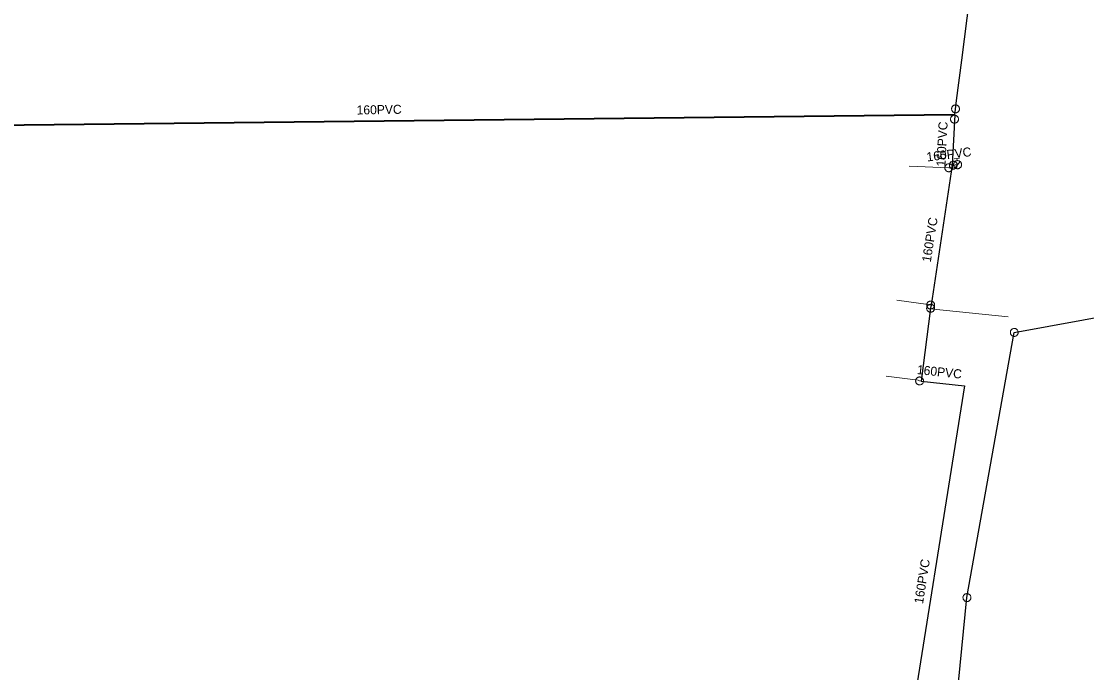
# Model space of a CAD drawing. Extents: x -741806 to -738704, y -1059275 to -1055387.
# Drawn here: x -740279.9 to -740162, y -1056547.9 to -1056475.8 of the extents above; entities that cross this region are included whole.
import ezdxf

# ---------------------------------------------------------------- set-up
doc = ezdxf.new("R2010")
doc.units = 0
doc.header["$LTSCALE"] = 0.4
for name, color, linetype, lineweight in [('2', 7, 'Continuous', 25), ('21', 7, 'Continuous', 13), ('3', 7, 'Continuous', 13), ('50', 7, 'Continuous', 13), ('51', 7, 'Continuous', 13), ('52', 7, 'Continuous', 25)]:
    doc.layers.add(name, color=color, linetype=linetype, lineweight=lineweight)
doc.layers.add('53', color=7, linetype='Continuous')

msp = doc.modelspace()

# ---------------------------------------------------------------- linework, layer by layer
at = {"layer": '2'}
msp.add_lwpolyline([(-740177.42, -1056561.79), (-740175.219, -1056539.58), (-740169.98, -1056510.23), (-740124.77, -1056501.96)], dxfattribs=at)
at = {"layer": '21'}
for points in [[(-740176.889, -1056492.027), (-740177.228, -1056492.012), (-740181.607, -1056491.842)], [(-740179.184, -1056507.212), (-740179.23, -1056507.2), (-740179.495, -1056507.125), (-740182.991, -1056506.642)], [(-740179.238, -1056507.554), (-740178.908, -1056507.645), (-740170.646, -1056508.51)], [(-740180.278, -1056515.625), (-740180.46, -1056515.6), (-740180.625, -1056515.504), (-740184.166, -1056515.08)]]:
    msp.add_lwpolyline(points, dxfattribs=at)
at = {"layer": '3'}
for points in [[(-740169.902, -1056509.798), (-740169.947, -1056509.793), (-740169.992, -1056509.792), (-740170.039, -1056509.796), (-740170.083, -1056509.805), (-740170.127, -1056509.818), (-740170.17, -1056509.836), (-740170.209, -1056509.858), (-740170.247, -1056509.884), (-740170.281, -1056509.915), (-740170.313, -1056509.948), (-740170.341, -1056509.984), (-740170.365, -1056510.024), (-740170.383, -1056510.065), (-740170.399, -1056510.108), (-740170.409, -1056510.153), (-740170.415, -1056510.198), (-740170.415, -1056510.244), (-740170.412, -1056510.289), (-740170.403, -1056510.335), (-740170.39, -1056510.379), (-740170.372, -1056510.421), (-740170.35, -1056510.46), (-740170.324, -1056510.498), (-740170.294, -1056510.533), (-740170.26, -1056510.564), (-740170.223, -1056510.591), (-740170.185, -1056510.615), (-740170.143, -1056510.635), (-740170.1, -1056510.65), (-740170.055, -1056510.66), (-740170.01, -1056510.666), (-740169.965, -1056510.667), (-740169.918, -1056510.663), (-740169.873, -1056510.654), (-740169.83, -1056510.641), (-740169.787, -1056510.623), (-740169.748, -1056510.601), (-740169.709, -1056510.574), (-740169.676, -1056510.545), (-740169.644, -1056510.512), (-740169.617, -1056510.475), (-740169.592, -1056510.436), (-740169.573, -1056510.395), (-740169.558, -1056510.352), (-740169.548, -1056510.307), (-740169.542, -1056510.261), (-740169.541, -1056510.215), (-740169.545, -1056510.17), (-740169.554, -1056510.125), (-740169.567, -1056510.081), (-740169.585, -1056510.039), (-740169.607, -1056509.998), (-740169.633, -1056509.961), (-740169.663, -1056509.926), (-740169.697, -1056509.895), (-740169.733, -1056509.867), (-740169.772, -1056509.844), (-740169.814, -1056509.824), (-740169.857, -1056509.809), (-740169.901, -1056509.799)], [(-740175.174, -1056539.144), (-740175.219, -1056539.142), (-740175.264, -1056539.145), (-740175.31, -1056539.152), (-740175.354, -1056539.164), (-740175.396, -1056539.18), (-740175.438, -1056539.201), (-740175.476, -1056539.227), (-740175.512, -1056539.255), (-740175.543, -1056539.288), (-740175.572, -1056539.323), (-740175.597, -1056539.362), (-740175.618, -1056539.403), (-740175.634, -1056539.446), (-740175.646, -1056539.49), (-740175.653, -1056539.535), (-740175.655, -1056539.581), (-740175.652, -1056539.627), (-740175.646, -1056539.672), (-740175.633, -1056539.716), (-740175.616, -1056539.759), (-740175.595, -1056539.799), (-740175.571, -1056539.837), (-740175.541, -1056539.873), (-740175.51, -1056539.906), (-740175.473, -1056539.935), (-740175.435, -1056539.959), (-740175.394, -1056539.98), (-740175.351, -1056539.996), (-740175.307, -1056540.008), (-740175.261, -1056540.014), (-740175.216, -1056540.017), (-740175.171, -1056540.015), (-740175.125, -1056540.007), (-740175.08, -1056539.995), (-740175.039, -1056539.979), (-740174.997, -1056539.958), (-740174.959, -1056539.933), (-740174.923, -1056539.903), (-740174.892, -1056539.871), (-740174.863, -1056539.836), (-740174.838, -1056539.797), (-740174.817, -1056539.756), (-740174.8, -1056539.714), (-740174.789, -1056539.669), (-740174.782, -1056539.624), (-740174.78, -1056539.578), (-740174.782, -1056539.532), (-740174.789, -1056539.487), (-740174.802, -1056539.443), (-740174.819, -1056539.4), (-740174.84, -1056539.36), (-740174.864, -1056539.321), (-740174.894, -1056539.286), (-740174.925, -1056539.254), (-740174.962, -1056539.225), (-740175, -1056539.2), (-740175.041, -1056539.179), (-740175.084, -1056539.163), (-740175.128, -1056539.151), (-740175.173, -1056539.144)]]:
    msp.add_lwpolyline(points, dxfattribs=at)
at = {"layer": '50'}
for p, q in [((-740176.637, -1056491.006), (-740176.331, -1056490.97)), ((-740176.026, -1056490.934), (-740176.331, -1056490.97)), ((-740176.302, -1056491.219), (-740176.331, -1056490.97)), ((-740176.249, -1056491.663), (-740175.972, -1056491.316)), ((-740176.249, -1056491.663), (-740176.527, -1056492.015))]:
    msp.add_line(p, q, dxfattribs=at)
msp.add_lwpolyline([(-740175.808, -1056491.615), (-740175.816, -1056491.567), (-740175.827, -1056491.522), (-740175.845, -1056491.478), (-740175.867, -1056491.437), (-740175.89, -1056491.399), (-740175.922, -1056491.362), (-740175.955, -1056491.33), (-740175.992, -1056491.3), (-740176.03, -1056491.274), (-740176.072, -1056491.255), (-740176.116, -1056491.238), (-740176.161, -1056491.224), (-740176.207, -1056491.219), (-740176.254, -1056491.217), (-740176.3, -1056491.219), (-740176.345, -1056491.227), (-740176.389, -1056491.237), (-740176.434, -1056491.256), (-740176.475, -1056491.278), (-740176.516, -1056491.304), (-740176.55, -1056491.333), (-740176.584, -1056491.366), (-740176.613, -1056491.403), (-740176.638, -1056491.441), (-740176.66, -1056491.484), (-740176.677, -1056491.527), (-740176.688, -1056491.571), (-740176.696, -1056491.619), (-740176.696, -1056491.665), (-740176.696, -1056491.711), (-740176.688, -1056491.759), (-740176.675, -1056491.803), (-740176.659, -1056491.845), (-740176.637, -1056491.889), (-740176.611, -1056491.927), (-740176.582, -1056491.964), (-740176.548, -1056491.995), (-740176.512, -1056492.026), (-740176.471, -1056492.051), (-740176.431, -1056492.071), (-740176.385, -1056492.088), (-740176.341, -1056492.099), (-740176.297, -1056492.108), (-740176.247, -1056492.11), (-740176.201, -1056492.107), (-740176.156, -1056492.099), (-740176.111, -1056492.086), (-740176.066, -1056492.069), (-740176.026, -1056492.049), (-740175.985, -1056492.022), (-740175.95, -1056491.993), (-740175.916, -1056491.959), (-740175.888, -1056491.924), (-740175.862, -1056491.885), (-740175.843, -1056491.842), (-740175.824, -1056491.799), (-740175.812, -1056491.754), (-740175.808, -1056491.708), (-740175.805, -1056491.661)], close=True, dxfattribs=at)
at = {"layer": '51'}
for points in [[(-740176.039, -1056485.489), (-740176.041, -1056485.444), (-740176.048, -1056485.399), (-740176.06, -1056485.354), (-740176.076, -1056485.312), (-740176.097, -1056485.271), (-740176.122, -1056485.232), (-740176.151, -1056485.197), (-740176.183, -1056485.164), (-740176.219, -1056485.136), (-740176.257, -1056485.111), (-740176.298, -1056485.09), (-740176.341, -1056485.073), (-740176.385, -1056485.061), (-740176.43, -1056485.054), (-740176.476, -1056485.052), (-740176.522, -1056485.054), (-740176.567, -1056485.061), (-740176.611, -1056485.073), (-740176.654, -1056485.09), (-740176.695, -1056485.111), (-740176.733, -1056485.136), (-740176.769, -1056485.164), (-740176.801, -1056485.197), (-740176.83, -1056485.232), (-740176.855, -1056485.271), (-740176.876, -1056485.312), (-740176.892, -1056485.354), (-740176.904, -1056485.399), (-740176.911, -1056485.444), (-740176.914, -1056485.49), (-740176.911, -1056485.535), (-740176.904, -1056485.58), (-740176.892, -1056485.625), (-740176.876, -1056485.667), (-740176.855, -1056485.708), (-740176.83, -1056485.747), (-740176.801, -1056485.782), (-740176.769, -1056485.815), (-740176.733, -1056485.843), (-740176.695, -1056485.868), (-740176.654, -1056485.889), (-740176.611, -1056485.906), (-740176.567, -1056485.917), (-740176.522, -1056485.925), (-740176.476, -1056485.927), (-740176.43, -1056485.925), (-740176.385, -1056485.917), (-740176.341, -1056485.906), (-740176.298, -1056485.889), (-740176.257, -1056485.868), (-740176.219, -1056485.843), (-740176.183, -1056485.815), (-740176.151, -1056485.782), (-740176.122, -1056485.747), (-740176.097, -1056485.708), (-740176.076, -1056485.667), (-740176.06, -1056485.625), (-740176.048, -1056485.58), (-740176.041, -1056485.535), (-740176.039, -1056485.49)], [(-740176.159, -1056486.629), (-740176.161, -1056486.584), (-740176.168, -1056486.539), (-740176.18, -1056486.494), (-740176.196, -1056486.452), (-740176.217, -1056486.411), (-740176.242, -1056486.372), (-740176.271, -1056486.337), (-740176.303, -1056486.304), (-740176.339, -1056486.276), (-740176.377, -1056486.251), (-740176.418, -1056486.23), (-740176.461, -1056486.213), (-740176.505, -1056486.201), (-740176.55, -1056486.194), (-740176.596, -1056486.192), (-740176.642, -1056486.194), (-740176.687, -1056486.201), (-740176.731, -1056486.213), (-740176.774, -1056486.23), (-740176.815, -1056486.251), (-740176.853, -1056486.276), (-740176.889, -1056486.304), (-740176.921, -1056486.337), (-740176.95, -1056486.372), (-740176.975, -1056486.411), (-740176.996, -1056486.452), (-740177.012, -1056486.494), (-740177.024, -1056486.539), (-740177.031, -1056486.584), (-740177.034, -1056486.63), (-740177.031, -1056486.675), (-740177.024, -1056486.72), (-740177.012, -1056486.765), (-740176.996, -1056486.807), (-740176.975, -1056486.848), (-740176.95, -1056486.887), (-740176.921, -1056486.922), (-740176.889, -1056486.955), (-740176.853, -1056486.983), (-740176.815, -1056487.008), (-740176.774, -1056487.029), (-740176.731, -1056487.046), (-740176.687, -1056487.057), (-740176.642, -1056487.065), (-740176.596, -1056487.067), (-740176.55, -1056487.065), (-740176.505, -1056487.057), (-740176.461, -1056487.046), (-740176.418, -1056487.029), (-740176.377, -1056487.008), (-740176.339, -1056486.983), (-740176.303, -1056486.955), (-740176.271, -1056486.922), (-740176.242, -1056486.887), (-740176.217, -1056486.848), (-740176.196, -1056486.807), (-740176.18, -1056486.765), (-740176.168, -1056486.72), (-740176.161, -1056486.675), (-740176.159, -1056486.63)], [(-740176.287, -1056491.664), (-740176.295, -1056491.62), (-740176.307, -1056491.576), (-740176.324, -1056491.532), (-740176.345, -1056491.493), (-740176.37, -1056491.454), (-740176.4, -1056491.419), (-740176.433, -1056491.387), (-740176.468, -1056491.358), (-740176.507, -1056491.334), (-740176.548, -1056491.314), (-740176.591, -1056491.298), (-740176.636, -1056491.286), (-740176.681, -1056491.279), (-740176.726, -1056491.278), (-740176.772, -1056491.281), (-740176.818, -1056491.288), (-740176.862, -1056491.301), (-740176.904, -1056491.318), (-740176.945, -1056491.339), (-740176.983, -1056491.365), (-740177.018, -1056491.394), (-740177.05, -1056491.426), (-740177.078, -1056491.463), (-740177.103, -1056491.501), (-740177.123, -1056491.543), (-740177.139, -1056491.586), (-740177.15, -1056491.629), (-740177.157, -1056491.675), (-740177.159, -1056491.721), (-740177.156, -1056491.767), (-740177.148, -1056491.811), (-740177.136, -1056491.855), (-740177.119, -1056491.899), (-740177.098, -1056491.938), (-740177.072, -1056491.977), (-740177.043, -1056492.012), (-740177.01, -1056492.044), (-740176.974, -1056492.073), (-740176.935, -1056492.097), (-740176.895, -1056492.117), (-740176.852, -1056492.133), (-740176.807, -1056492.145), (-740176.762, -1056492.151), (-740176.716, -1056492.153), (-740176.67, -1056492.15), (-740176.625, -1056492.143), (-740176.581, -1056492.129), (-740176.539, -1056492.113), (-740176.498, -1056492.092), (-740176.46, -1056492.066), (-740176.425, -1056492.037), (-740176.392, -1056492.005), (-740176.365, -1056491.968), (-740176.34, -1056491.93), (-740176.32, -1056491.888), (-740176.303, -1056491.845), (-740176.292, -1056491.802), (-740176.286, -1056491.756), (-740176.284, -1056491.71), (-740176.287, -1056491.665)], [(-740177.664, -1056491.991), (-740177.664, -1056492.036), (-740177.659, -1056492.081), (-740177.649, -1056492.127), (-740177.635, -1056492.17), (-740177.616, -1056492.212), (-740177.593, -1056492.252), (-740177.565, -1056492.288), (-740177.535, -1056492.322), (-740177.5, -1056492.352), (-740177.463, -1056492.379), (-740177.423, -1056492.401), (-740177.381, -1056492.42), (-740177.338, -1056492.434), (-740177.293, -1056492.443), (-740177.247, -1056492.448), (-740177.201, -1056492.448), (-740177.156, -1056492.443), (-740177.112, -1056492.433), (-740177.068, -1056492.418), (-740177.026, -1056492.399), (-740176.987, -1056492.375), (-740176.95, -1056492.349), (-740176.916, -1056492.318), (-740176.886, -1056492.284), (-740176.859, -1056492.246), (-740176.836, -1056492.206), (-740176.818, -1056492.165), (-740176.804, -1056492.12), (-740176.795, -1056492.076), (-740176.79, -1056492.03), (-740176.791, -1056491.985), (-740176.796, -1056491.94), (-740176.806, -1056491.894), (-740176.82, -1056491.851), (-740176.839, -1056491.809), (-740176.862, -1056491.769), (-740176.889, -1056491.733), (-740176.92, -1056491.699), (-740176.955, -1056491.669), (-740176.991, -1056491.642), (-740177.031, -1056491.62), (-740177.074, -1056491.601), (-740177.117, -1056491.588), (-740177.162, -1056491.578), (-740177.208, -1056491.573), (-740177.254, -1056491.573), (-740177.299, -1056491.579), (-740177.343, -1056491.588), (-740177.387, -1056491.603), (-740177.429, -1056491.622), (-740177.468, -1056491.646), (-740177.505, -1056491.672), (-740177.539, -1056491.703), (-740177.569, -1056491.737), (-740177.596, -1056491.775), (-740177.619, -1056491.815), (-740177.637, -1056491.856), (-740177.651, -1056491.901), (-740177.66, -1056491.945), (-740177.664, -1056491.99)], [(-740178.816, -1056507.669), (-740178.806, -1056507.625), (-740178.801, -1056507.58), (-740178.801, -1056507.533), (-740178.805, -1056507.488), (-740178.815, -1056507.443), (-740178.828, -1056507.399), (-740178.847, -1056507.358), (-740178.869, -1056507.318), (-740178.897, -1056507.281), (-740178.927, -1056507.247), (-740178.961, -1056507.216), (-740178.998, -1056507.188), (-740179.037, -1056507.165), (-740179.079, -1056507.146), (-740179.123, -1056507.132), (-740179.168, -1056507.122), (-740179.213, -1056507.117), (-740179.258, -1056507.117), (-740179.304, -1056507.122), (-740179.349, -1056507.132), (-740179.393, -1056507.146), (-740179.435, -1056507.163), (-740179.474, -1056507.187), (-740179.512, -1056507.213), (-740179.546, -1056507.244), (-740179.577, -1056507.278), (-740179.603, -1056507.314), (-740179.627, -1056507.355), (-740179.645, -1056507.396), (-740179.66, -1056507.44), (-740179.669, -1056507.484), (-740179.674, -1056507.529), (-740179.675, -1056507.576), (-740179.67, -1056507.62), (-740179.661, -1056507.666), (-740179.647, -1056507.71), (-740179.628, -1056507.751), (-740179.606, -1056507.791), (-740179.579, -1056507.828), (-740179.549, -1056507.862), (-740179.515, -1056507.893), (-740179.478, -1056507.921), (-740179.438, -1056507.943), (-740179.397, -1056507.963), (-740179.353, -1056507.977), (-740179.308, -1056507.987), (-740179.262, -1056507.991), (-740179.217, -1056507.992), (-740179.171, -1056507.987), (-740179.126, -1056507.977), (-740179.083, -1056507.963), (-740179.041, -1056507.946), (-740179.001, -1056507.922), (-740178.964, -1056507.896), (-740178.93, -1056507.865), (-740178.899, -1056507.831), (-740178.872, -1056507.795), (-740178.849, -1056507.754), (-740178.83, -1056507.713), (-740178.816, -1056507.67)], [(-740179.652, -1056507.089), (-740179.662, -1056507.133), (-740179.666, -1056507.178), (-740179.666, -1056507.225), (-740179.661, -1056507.269), (-740179.651, -1056507.314), (-740179.637, -1056507.358), (-740179.618, -1056507.4), (-740179.595, -1056507.44), (-740179.567, -1056507.476), (-740179.537, -1056507.509), (-740179.502, -1056507.54), (-740179.465, -1056507.567), (-740179.425, -1056507.59), (-740179.384, -1056507.608), (-740179.34, -1056507.622), (-740179.295, -1056507.632), (-740179.249, -1056507.636), (-740179.204, -1056507.636), (-740179.158, -1056507.63), (-740179.113, -1056507.62), (-740179.07, -1056507.605), (-740179.028, -1056507.587), (-740178.989, -1056507.564), (-740178.952, -1056507.537), (-740178.918, -1056507.506), (-740178.887, -1056507.471), (-740178.861, -1056507.435), (-740178.838, -1056507.394), (-740178.82, -1056507.352), (-740178.805, -1056507.309), (-740178.797, -1056507.264), (-740178.792, -1056507.219), (-740178.793, -1056507.172), (-740178.797, -1056507.128), (-740178.807, -1056507.083), (-740178.822, -1056507.039), (-740178.841, -1056506.998), (-740178.864, -1056506.958), (-740178.891, -1056506.921), (-740178.922, -1056506.888), (-740178.956, -1056506.857), (-740178.993, -1056506.83), (-740179.033, -1056506.808), (-740179.075, -1056506.789), (-740179.119, -1056506.775), (-740179.164, -1056506.766), (-740179.209, -1056506.762), (-740179.255, -1056506.761), (-740179.301, -1056506.767), (-740179.346, -1056506.777), (-740179.389, -1056506.792), (-740179.431, -1056506.81), (-740179.47, -1056506.833), (-740179.507, -1056506.86), (-740179.541, -1056506.891), (-740179.571, -1056506.926), (-740179.598, -1056506.962), (-740179.621, -1056507.003), (-740179.639, -1056507.045), (-740179.652, -1056507.088)], [(-740180.892, -1056515.54), (-740180.897, -1056515.584), (-740180.896, -1056515.63), (-740180.89, -1056515.676), (-740180.88, -1056515.72), (-740180.865, -1056515.763), (-740180.845, -1056515.805), (-740180.821, -1056515.844), (-740180.794, -1056515.881), (-740180.762, -1056515.914), (-740180.728, -1056515.944), (-740180.69, -1056515.97), (-740180.65, -1056515.993), (-740180.608, -1056516.011), (-740180.564, -1056516.024), (-740180.519, -1056516.032), (-740180.473, -1056516.036), (-740180.428, -1056516.035), (-740180.382, -1056516.03), (-740180.337, -1056516.019), (-740180.294, -1056516.003), (-740180.253, -1056515.984), (-740180.213, -1056515.961), (-740180.177, -1056515.933), (-740180.144, -1056515.902), (-740180.114, -1056515.867), (-740180.087, -1056515.829), (-740180.066, -1056515.789), (-740180.048, -1056515.746), (-740180.035, -1056515.703), (-740180.025, -1056515.658), (-740180.022, -1056515.613), (-740180.023, -1056515.567), (-740180.029, -1056515.521), (-740180.039, -1056515.477), (-740180.054, -1056515.434), (-740180.074, -1056515.392), (-740180.098, -1056515.353), (-740180.125, -1056515.316), (-740180.157, -1056515.283), (-740180.191, -1056515.253), (-740180.229, -1056515.227), (-740180.269, -1056515.204), (-740180.311, -1056515.187), (-740180.355, -1056515.173), (-740180.4, -1056515.165), (-740180.446, -1056515.161), (-740180.491, -1056515.163), (-740180.536, -1056515.168), (-740180.581, -1056515.179), (-740180.625, -1056515.194), (-740180.666, -1056515.213), (-740180.705, -1056515.236), (-740180.742, -1056515.265), (-740180.775, -1056515.295), (-740180.805, -1056515.33), (-740180.831, -1056515.368), (-740180.853, -1056515.408), (-740180.871, -1056515.451), (-740180.884, -1056515.494), (-740180.892, -1056515.539)]]:
    msp.add_lwpolyline(points, dxfattribs=at)
at = {"layer": '52'}
msp.add_line((-740180.278, -1056515.625), (-740175.489, -1056516.148), dxfattribs=at)
for points in [[(-740176.57, -1056486.132), (-740176.366, -1056484.55), (-740175.797, -1056480.114), (-740175.197, -1056475.44), (-740174.541, -1056470.328), (-740173.948, -1056465.706), (-740173.07, -1056458.86), (-740172.118, -1056449.901), (-740171.559, -1056444.641), (-740171.162, -1056440.902), (-740170.559, -1056435.233), (-740169.87, -1056428.74)], [(-740176.57, -1056486.132), (-740176.864, -1056491.732), (-740176.25, -1056491.659)], [(-740176.864, -1056491.732), (-740179.184, -1056507.212), (-740179.238, -1056507.554), (-740180.278, -1056515.625)], [(-740175.489, -1056516.148), (-740182.237, -1056558.509), (-740182.283, -1056558.799), (-740184.208, -1056574.021), (-740186.954, -1056588.264), (-740195.633, -1056638.315), (-740197.478, -1056649.388), (-740200.254, -1056663.476), (-740207.839, -1056691.395), (-740209.772, -1056694), (-740210.063, -1056694.828), (-740213.269, -1056698.987), (-740231.234, -1056717.463), (-740244.285, -1056733.611), (-740248.473, -1056741.574), (-740255.759, -1056760.318), (-740256.949, -1056764.72), (-740259.395, -1056771.79), (-740264.607, -1056786.706), (-740265.408, -1056790.486), (-740270.787, -1056807.514), (-740272.432, -1056813.382), (-740275.537, -1056822.95), (-740275.601, -1056823.152)]]:
    msp.add_lwpolyline(points, dxfattribs=at)
at = {"layer": '52', "lineweight": 35}
msp.add_lwpolyline([(-740620.989, -1056532.889), (-740574.213, -1056528.471), (-740566.312, -1056516.665), (-740545.514, -1056514.15), (-740520.291, -1056511.099), (-740492.125, -1056507.75), (-740468.77, -1056505.37), (-740434.551, -1056501.71), (-740406.168, -1056498.468), (-740378.406, -1056495.398), (-740339.949, -1056491.29), (-740314.827, -1056488.732), (-740302.819, -1056487.509), (-740176.647, -1056486.127)], dxfattribs=at)

# ---------------------------------------------------------------- texts
at = {"layer": '53'}
for rotation, p in [(1, (-740242.74, -1056486.115)), (87, (-740177.607, -1056491.889)), (7, (-740179.621, -1056491.314)), (81, (-740179.222, -1056502.5)), (354, (-740180.785, -1056514.829)), (81, (-740180.084, -1056540.32))]:
    msp.add_text('160PVC', height=1, rotation=rotation, dxfattribs=at).set_placement(p)

doc.saveas('drawing.dxf')
